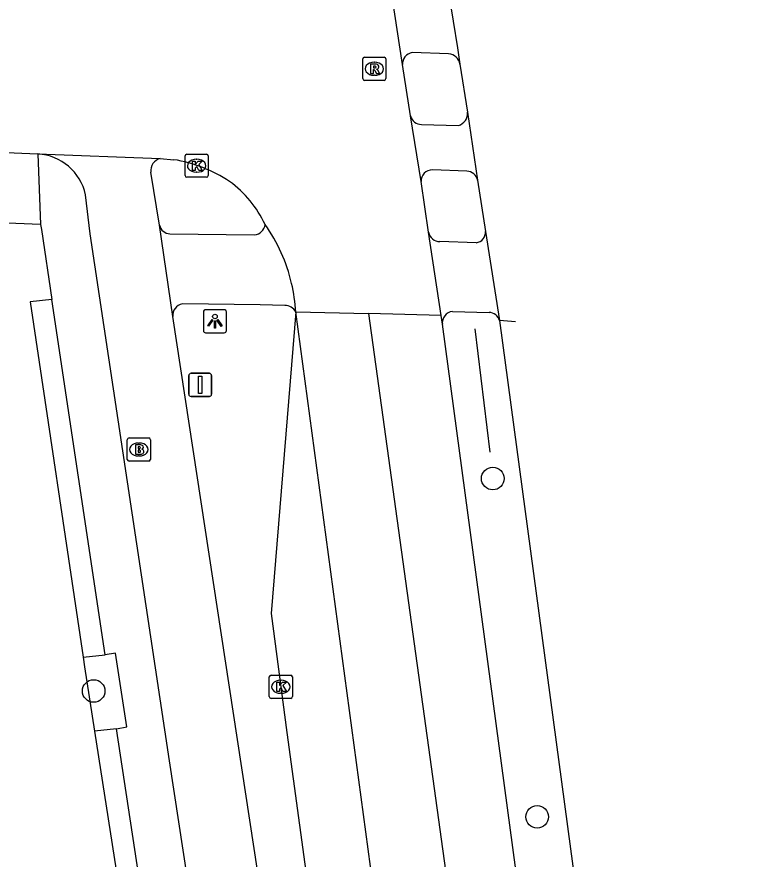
# Model space of a CAD drawing. Extents: x 160077 to 160945, y 386481 to 387498.
# Drawn here: x 160910.74 to 160942.3, y 386566.6 to 386603.05 of the extents above; entities that cross this region are included whole.
import ezdxf

# ---------------------------------------------------------------- set-up
doc = ezdxf.new("R2010")
doc.units = 0
for name, color, linetype in [('IMGEO_Boom', 7, 'Continuous'), ('IMGEO_Brandkraan', 7, 'Continuous'), ('IMGEO_Fietspad_gesloten', 7, 'Continuous'), ('IMGEO_Fietspad_open', 7, 'Continuous'), ('IMGEO_Groenvoorziening', 7, 'Continuous'), ('IMGEO_Haag', 7, 'Continuous'), ('IMGEO_Hek', 7, 'Continuous'), ('IMGEO_Kolk', 7, 'Continuous'), ('IMGEO_Lichtpunt', 7, 'Continuous'), ('IMGEO_Rijbaan_lokaal_gesloten', 7, 'Continuous'), ('IMGEO_Rioolput', 7, 'Continuous'), ('IMGEO_Verkeersbordpaal', 7, 'Continuous'), ('IMGEO_Voetpad_open', 7, 'Continuous')]:
    doc.layers.add(name, color=color, linetype=linetype)

msp = doc.modelspace()

# ---------------------------------------------------------------- linework, layer by layer
at = {"layer": 'IMGEO_Boom'}
for centre in [(160931.334, 386583.068), (160914.068, 386573.876), (160933.253, 386568.427)]:
    msp.add_circle(centre, 0.489, dxfattribs=at)
at = {"layer": 'IMGEO_Brandkraan'}
for p, q in [((160915.599, 386584.826), (160916.451, 386584.826)), ((160915.524, 386583.9), (160915.524, 386584.752)), ((160916.012, 386584.606), (160916.037, 386584.606)), ((160916.525, 386584.752), (160916.525, 386583.9)), ((160916.451, 386583.826), (160915.599, 386583.826)), ((160916.035, 386584.046), (160916.01, 386584.046))]:
    msp.add_line(p, q, dxfattribs=at)
for points in [[(160915.599, 386584.826), (160916.451, 386584.826)], [(160915.524, 386583.9), (160915.524, 386584.752)], [(160915.872, 386584.526), (160915.872, 386584.126), (160916.085, 386584.126)], [(160916.103, 386584.526), (160915.872, 386584.526)], [(160916.525, 386584.752), (160916.525, 386583.9)], [(160916.051, 386584.445), (160915.997, 386584.445), (160915.997, 386584.369)], [(160915.997, 386584.369), (160916.05, 386584.369)], [(160916.059, 386584.293), (160915.997, 386584.293), (160915.997, 386584.212)], [(160915.997, 386584.212), (160916.059, 386584.212)], [(160916.451, 386583.826), (160915.599, 386583.826)]]:
    msp.add_lwpolyline(points, dxfattribs=at)
for centre, radius, start, end in [((160915.601, 386584.75), 0.0765, 91.552, 178.448), ((160915.601, 386584.75), 0.0765, 91.552, 178.448), ((160916.449, 386584.75), 0.0765, 1.552, 88.448), ((160916.449, 386584.75), 0.0765, 1.552, 88.448), ((160916.107, 386584.381), 0.145, 59.4692, 91.5367), ((160916.132, 386584.428), 0.0922, 285.5137, 58.1501), ((160916.052, 386584.407), 0.0379, 267.8285, 90.9355), ((160916.06, 386584.252), 0.0404, 269.8759, 90.5077), ((160916.091, 386584.377), 0.251, 268.6676, 293.5347), ((160916.137, 386584.236), 0.105, 301.3115, 78.989), ((160915.601, 386583.902), 0.0765, 181.552, 268.448), ((160915.601, 386583.902), 0.0765, 181.552, 268.448), ((160916.449, 386583.902), 0.0765, 271.552, 358.448), ((160916.449, 386583.902), 0.0765, 271.552, 358.448)]:
    msp.add_arc(centre, radius, start, end, dxfattribs=at)
for centre, major_axis, ratio, start_param, end_param in [((160916.011, 386584.326), (-0.387, 0.002), 0.722429, 4.712389, 7.853982), ((160916.036, 386584.326), (-0.39, 0.002), 0.717154, 1.570796, 4.712389)]:
    msp.add_ellipse(centre, major_axis=major_axis, ratio=ratio, start_param=start_param, end_param=end_param, dxfattribs=at)
at = {"layer": 'IMGEO_Fietspad_gesloten'}
for points in [[(160916.917, 386594.033), (160916.547, 386596.324)], [(160924.039, 386509.64), (160924.544, 386515.778), (160924.949, 386520.978), (160924.686, 386522.865), (160917.35, 386570.85), (160913.914, 386593.665), (160913.716, 386595.352)], [(160917.493, 386590.077), (160916.917, 386594.033)], [(160927.262, 386510.313), (160927.334, 386511.285), (160927.995, 386518.607), (160928.07, 386521.277), (160927.829, 386522.431), (160917.493, 386590.077)]]:
    msp.add_lwpolyline(points, dxfattribs=at)
for centre, radius, start, end in [((160911.52, 386594.876), 2.247, 12.2314, 86.5248), ((160917.081, 386596.399), 0.539, 104.3543, 188.0002)]:
    msp.add_arc(centre, radius, start, end, dxfattribs=at)
at = {"layer": 'IMGEO_Fietspad_open'}
for points in [[(160929.425, 386601.444), (160927.846, 386601.5)], [(160928.248, 386598.396), (160929.846, 386598.345)], [(160930.213, 386596.37), (160928.721, 386596.424)]]:
    msp.add_lwpolyline(points, dxfattribs=at)
for centre, radius, start, end in [((160927.911, 386601.023), 0.481, 97.7202, 184.8793), ((160929.405, 386600.933), 0.511, 7.8195, 87.7389), ((160928.239, 386598.865), 0.469, 192.6813, 271.1452), ((160929.701, 386598.869), 0.543, 285.4602, 5.5228), ((160928.703, 386595.953), 0.472, 87.7687, 183.6202), ((160930.2, 386595.878), 0.493, 12.3506, 88.4731)]:
    msp.add_arc(centre, radius, start, end, dxfattribs=at)
at = {"layer": 'IMGEO_Groenvoorziening'}
msp.add_lwpolyline([(160913.608, 386575.341), (160913.67, 386574.921), (160914.104, 386572.134)], dxfattribs=at)
at = {"layer": 'IMGEO_Haag'}
for points in [[(160912.261, 386590.82), (160911.325, 386590.713), (160913.608, 386575.341)], [(160913.608, 386575.341), (160914.567, 386575.44)], [(160915.054, 386572.233), (160914.104, 386572.134)], [(160914.104, 386572.134), (160921.327, 386525.769), (160921.941, 386521.431), (160922.2, 386519.794), (160922.103, 386517.107), (160921.652, 386509.369)]]:
    msp.add_lwpolyline(points, dxfattribs=at)
at = {"layer": 'IMGEO_Hek'}
msp.add_lwpolyline([(160931.222, 386584.21), (160930.569, 386589.549)], dxfattribs=at)
at = {"layer": 'IMGEO_Kolk'}
for p, q in [((160918.022, 386596.181), (160918.022, 386597.033)), ((160918.097, 386597.107), (160918.949, 386597.107)), ((160918.51, 386596.887), (160918.535, 386596.887)), ((160919.023, 386597.033), (160919.023, 386596.181)), ((160918.533, 386596.327), (160918.508, 386596.327)), ((160918.949, 386596.107), (160918.097, 386596.107)), ((160921.666, 386573.632), (160921.666, 386574.484)), ((160921.741, 386574.558), (160922.593, 386574.558)), ((160922.154, 386574.338), (160922.179, 386574.338)), ((160922.667, 386574.484), (160922.667, 386573.632)), ((160922.593, 386573.558), (160921.741, 386573.558)), ((160922.177, 386573.778), (160922.152, 386573.778))]:
    msp.add_line(p, q, dxfattribs=at)
for points in [[(160918.022, 386596.181), (160918.022, 386597.033)], [(160918.097, 386597.107), (160918.949, 386597.107)], [(160919.023, 386597.033), (160919.023, 386596.181)], [(160918.343, 386596.807), (160918.466, 386596.807), (160918.466, 386596.656), (160918.596, 386596.807), (160918.76, 386596.807), (160918.614, 386596.656), (160918.767, 386596.407), (160918.615, 386596.407), (160918.53, 386596.571), (160918.466, 386596.504), (160918.466, 386596.407), (160918.343, 386596.407), (160918.343, 386596.807)], [(160918.949, 386596.107), (160918.097, 386596.107)], [(160921.666, 386573.632), (160921.666, 386574.484)], [(160921.741, 386574.558), (160922.593, 386574.558)], [(160921.987, 386574.258), (160922.11, 386574.258), (160922.11, 386574.107), (160922.24, 386574.258), (160922.404, 386574.258), (160922.258, 386574.107), (160922.411, 386573.858), (160922.259, 386573.858), (160922.174, 386574.022), (160922.11, 386573.955), (160922.11, 386573.858), (160921.987, 386573.858), (160921.987, 386574.258)], [(160922.667, 386574.484), (160922.667, 386573.632)], [(160922.593, 386573.558), (160921.741, 386573.558)]]:
    msp.add_lwpolyline(points, dxfattribs=at)
for centre, start, end in [((160918.099, 386597.031), 91.552, 178.448), ((160918.099, 386597.031), 91.552, 178.448), ((160918.947, 386597.031), 1.552, 88.448), ((160918.947, 386597.031), 1.552, 88.448), ((160918.099, 386596.183), 181.552, 268.448), ((160918.099, 386596.183), 181.552, 268.448), ((160918.947, 386596.183), 271.552, 358.448), ((160918.947, 386596.183), 271.552, 358.448), ((160921.743, 386574.482), 91.552, 178.448), ((160921.743, 386574.482), 91.552, 178.448), ((160922.591, 386574.482), 1.552, 88.448), ((160922.591, 386574.482), 1.552, 88.448), ((160921.743, 386573.634), 181.552, 268.448), ((160921.743, 386573.634), 181.552, 268.448), ((160922.591, 386573.634), 271.552, 358.448), ((160922.591, 386573.634), 271.552, 358.448)]:
    msp.add_arc(centre, 0.0765, start, end, dxfattribs=at)
for centre, major_axis, ratio, start_param, end_param in [((160918.509, 386596.607), (-0.387, 0.002), 0.722429, 4.712389, 7.853982), ((160918.534, 386596.607), (-0.39, 0.002), 0.717154, 1.570796, 4.712389), ((160922.153, 386574.058), (-0.387, 0.002), 0.722429, 4.712389, 7.853982), ((160922.178, 386574.058), (-0.39, 0.002), 0.717154, 1.570796, 4.712389)]:
    msp.add_ellipse(centre, major_axis=major_axis, ratio=ratio, start_param=start_param, end_param=end_param, dxfattribs=at)
at = {"layer": 'IMGEO_Lichtpunt'}
for p, q in [((160918.817, 386590.283), (160918.817, 386589.476)), ((160918.817, 386590.283), (160918.817, 386589.476)), ((160919.719, 386590.378), (160918.911, 386590.378)), ((160919.719, 386590.378), (160918.911, 386590.378)), ((160919.813, 386589.476), (160919.813, 386590.283)), ((160919.813, 386589.476), (160919.813, 386590.283)), ((160918.911, 386589.382), (160919.719, 386589.382)), ((160918.911, 386589.382), (160919.719, 386589.382))]:
    msp.add_line(p, q, dxfattribs=at)
for points in [[(160919.191, 386589.947), (160919.23, 386589.919), (160919.042, 386589.657), (160919.004, 386589.684), (160919.191, 386589.947)], [(160919.403, 386589.919), (160919.441, 386589.946), (160919.628, 386589.684), (160919.589, 386589.656), (160919.403, 386589.919)], [(160919.293, 386589.899), (160919.34, 386589.899), (160919.34, 386589.577), (160919.293, 386589.577), (160919.293, 386589.899)]]:
    msp.add_lwpolyline(points, dxfattribs=at)
msp.add_circle((160919.316, 386590.081), 0.0994, dxfattribs=at)
for centre, start, end in [((160918.911, 386590.283), 90, 180), ((160918.911, 386590.283), 90, 180), ((160919.719, 386590.283), 0, 90), ((160919.719, 386590.283), 0, 90), ((160918.911, 386589.476), 180, 270), ((160918.911, 386589.476), 180, 270), ((160919.719, 386589.476), 270, 0), ((160919.719, 386589.476), 270, 360)]:
    msp.add_arc(centre, 0.0946, start, end, dxfattribs=at)
at = {"layer": 'IMGEO_Rijbaan_lokaal_gesloten'}
for points in [[(160927.431, 386600.982), (160927, 386603.842)], [(160929.44, 386604.03), (160929.816, 386601.715), (160929.911, 386601.003)], [(160927.781, 386598.762), (160927.431, 386600.982)], [(160929.911, 386601.003), (160930.242, 386598.921)], [(160928.232, 386595.923), (160927.781, 386598.762)], [(160930.242, 386598.921), (160930.681, 386595.983)], [(160905.909, 386597.353), (160907.189, 386597.304), (160911.656, 386597.119)], [(160911.656, 386597.119), (160916.947, 386596.921)], [(160916.947, 386596.921), (160917.531, 386596.869)], [(160928.559, 386593.731), (160928.232, 386595.923)], [(160930.681, 386595.983), (160931.021, 386593.757)], [(160929.099, 386590.131), (160928.559, 386593.731)], [(160931.021, 386593.757), (160931.627, 386589.902)], [(160922.811, 386590.279), (160921.755, 386577.226), (160922.424, 386572.074), (160924.938, 386553.722), (160927.472, 386534.395), (160929.698, 386518.078), (160930.534, 386511.943), (160930.69, 386510.527)], [(160934.089, 386507.212), (160926.947, 386559.524), (160922.811, 386590.279)], [(160922.811, 386590.279), (160925.955, 386590.213)], [(160929.099, 386590.131), (160925.955, 386590.213)], [(160925.955, 386590.213), (160931.268, 386551.817), (160937.286, 386507.342)], [(160929.157, 386589.744), (160929.099, 386590.131)], [(160939.776, 386510.788), (160939.527, 386512.579), (160929.157, 386589.744)], [(160931.627, 386589.902), (160941.771, 386514.448), (160942.298, 386511.024)], [(160932.317, 386589.851), (160931.627, 386589.902)]]:
    msp.add_lwpolyline(points, dxfattribs=at)
for centre, radius, start, end in [((160916.529, 386590.714), 6.236, 56.7467, 80.75), ((160917.028, 386591.959), 4.928, 25.2596, 53.6659), ((160915.574, 386589.865), 7.249, 13.1527, 35.372), ((160915.667, 386589.881), 7.155, 3.1888, 13.2012)]:
    msp.add_arc(centre, radius, start, end, dxfattribs=at)
at = {"layer": 'IMGEO_Rioolput'}
for p, q in [((160925.711, 386600.376), (160925.711, 386601.228)), ((160925.786, 386601.302), (160926.638, 386601.302)), ((160926.712, 386601.228), (160926.712, 386600.376)), ((160926.199, 386601.082), (160926.224, 386601.082)), ((160926.222, 386600.522), (160926.197, 386600.522)), ((160926.638, 386600.302), (160925.786, 386600.302))]:
    msp.add_line(p, q, dxfattribs=at)
for points in [[(160925.711, 386600.376), (160925.711, 386601.228)], [(160925.786, 386601.302), (160926.638, 386601.302)], [(160926.712, 386601.228), (160926.712, 386600.376)], [(160926.3, 386601), (160926.048, 386601.002), (160926.048, 386600.602)], [(160926.226, 386600.921), (160926.172, 386600.921), (160926.172, 386600.84)], [(160926.048, 386600.602), (160926.172, 386600.602), (160926.172, 386600.764), (160926.183, 386600.764)], [(160926.172, 386600.84), (160926.224, 386600.84)], [(160926.23, 386600.735), (160926.301, 386600.602), (160926.441, 386600.602), (160926.376, 386600.728)], [(160926.638, 386600.302), (160925.786, 386600.302)]]:
    msp.add_lwpolyline(points, dxfattribs=at)
for centre, radius, start, end in [((160925.788, 386601.226), 0.0765, 91.552, 178.448), ((160925.788, 386601.226), 0.0765, 91.552, 178.448), ((160926.636, 386601.226), 0.0765, 1.552, 88.448), ((160926.636, 386601.226), 0.0765, 1.552, 88.448), ((160926.232, 386600.825), 0.0964, 77.0061, 93.1865), ((160926.246, 386600.882), 0.0378, 276.6634, 79.6772), ((160926.299, 386600.89), 0.109, 350.3612, 89.416), ((160926.297, 386600.89), 0.112, 277.5842, 350.9817), ((160926.182, 386600.711), 0.0533, 26.0293, 88.6989), ((160926.208, 386601.029), 0.19, 274.7715, 282.9687), ((160926.281, 386600.675), 0.108, 29.5134, 73.7905), ((160925.788, 386600.378), 0.0765, 181.552, 268.448), ((160925.788, 386600.378), 0.0765, 181.552, 268.448), ((160926.636, 386600.378), 0.0765, 271.552, 358.448), ((160926.636, 386600.378), 0.0765, 271.552, 358.448)]:
    msp.add_arc(centre, radius, start, end, dxfattribs=at)
for centre, major_axis, ratio, start_param, end_param in [((160926.198, 386600.802), (-0.387, 0.002), 0.722429, 4.712389, 7.853982), ((160926.223, 386600.802), (-0.39, 0.002), 0.717154, 1.570796, 4.712389)]:
    msp.add_ellipse(centre, major_axis=major_axis, ratio=ratio, start_param=start_param, end_param=end_param, dxfattribs=at)
at = {"layer": 'IMGEO_Verkeersbordpaal'}
for p, q in [((160918.183, 386586.723), (160918.183, 386587.523)), ((160918.183, 386587.523), (160918.183, 386586.723)), ((160918.283, 386587.623), (160919.073, 386587.623)), ((160919.073, 386587.623), (160918.283, 386587.623)), ((160919.173, 386587.523), (160919.173, 386586.723)), ((160919.173, 386586.723), (160919.173, 386587.523)), ((160919.073, 386586.623), (160918.283, 386586.623)), ((160918.283, 386586.623), (160919.073, 386586.623))]:
    msp.add_line(p, q, dxfattribs=at)
msp.add_lwpolyline([(160918.603, 386587.498), (160918.753, 386587.498), (160918.753, 386586.748), (160918.603, 386586.748), (160918.603, 386587.498)], dxfattribs=at)
for centre, start, end in [((160918.283, 386587.523), 90, 180), ((160918.283, 386587.523), 90, 180), ((160919.073, 386587.523), 0, 90), ((160919.073, 386587.523), 360, 90), ((160918.283, 386586.723), 180, 270), ((160918.283, 386586.723), 180, 270), ((160919.073, 386586.723), 270, 0), ((160919.073, 386586.723), 270, 0)]:
    msp.add_arc(centre, 0.1, start, end, dxfattribs=at)
at = {"layer": 'IMGEO_Voetpad_open'}
for points in [[(160911.656, 386597.119), (160911.774, 386594.067)], [(160911.774, 386594.067), (160900.003, 386594.543)], [(160911.774, 386594.067), (160911.808, 386593.844), (160912.261, 386590.82)], [(160917.365, 386593.665), (160921.028, 386593.612)], [(160930.623, 386593.274), (160929.048, 386593.328)], [(160914.567, 386575.44), (160912.261, 386590.82)], [(160922.337, 386590.56), (160921.27, 386590.593), (160917.908, 386590.625)], [(160929.591, 386590.302), (160931.175, 386590.258)], [(160915.054, 386572.233), (160915.499, 386572.322), (160915.02, 386575.508), (160914.567, 386575.44)], [(160921.652, 386509.369), (160922.392, 386509.405), (160922.369, 386509.566), (160922.997, 386516.953), (160923.099, 386518.851), (160922.752, 386521.535), (160915.054, 386572.233)]]:
    msp.add_lwpolyline(points, dxfattribs=at)
for centre, radius, start, end in [((160917.376, 386594.135), 0.47, 192.4902, 268.7085), ((160920.974, 386594.124), 0.515, 276.0279, 353.0877), ((160929.039, 386593.815), 0.487, 189.9006, 271.1134), ((160930.563, 386593.729), 0.459, 277.52, 3.5018), ((160917.982, 386590.138), 0.493, 98.653, 187.0738), ((160922.347, 386590.037), 0.523, 27.5475, 91.1313), ((160929.648, 386589.81), 0.496, 96.6231, 187.627), ((160931.171, 386589.788), 0.47, 14.0687, 89.4826)]:
    msp.add_arc(centre, radius, start, end, dxfattribs=at)

doc.saveas('drawing.dxf')
